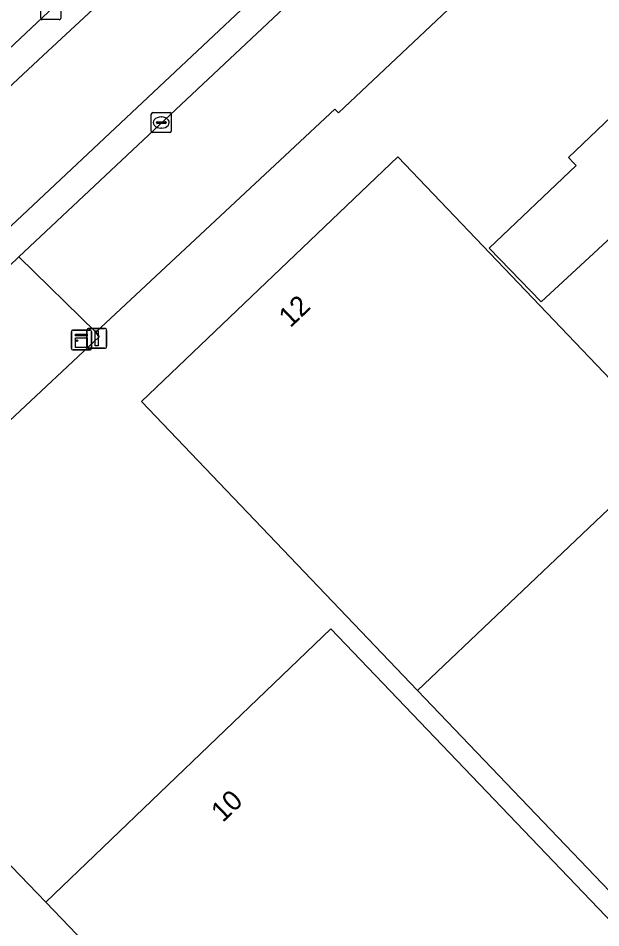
# Model space of a CAD drawing. Extents: x 156702 to 158052, y 387630 to 388992.
# Drawn here: x 157464.96 to 157494.17, y 388162.07 to 388207.72 of the extents above; entities that cross this region are included whole.
import ezdxf

# ---------------------------------------------------------------- set-up
doc = ezdxf.new("R2010")
doc.units = 0
for name, color, linetype in [('IMGEO_Erf', 7, 'Continuous'), ('IMGEO_Hek', 7, 'Continuous'), ('IMGEO_Kast', 7, 'Continuous'), ('IMGEO_Kolk', 7, 'Continuous'), ('IMGEO_Lichtmast', 7, 'Continuous'), ('IMGEO_Pand', 7, 'Continuous'), ('IMGEO_Pand_nummerreeks', 7, 'Continuous'), ('IMGEO_Rijbaan_lokaal_gesloten', 7, 'Continuous'), ('IMGEO_Rijbaan_lokaal_open', 7, 'Continuous'), ('IMGEO_Voetpad_open', 7, 'Continuous')]:
    doc.layers.add(name, color=color, linetype=linetype)

msp = doc.modelspace()

# ---------------------------------------------------------------- linework, layer by layer
at = {"layer": 'IMGEO_Erf'}
for points in [[(157493.249, 388214.823), (157491.107, 388212.731), (157491.239, 388212.61), (157490.267, 388211.711), (157481.015, 388202.978), (157480.83, 388203.161), (157468.85, 388191.959), (157469.027, 388191.734), (157464.53, 388187.517), (157456.336, 388179.654), (157444.998, 388168.465), (157439.451, 388162.839), (157439.425, 388162.812), (157437.029, 388160.17), (157418.031, 388136.851), (157411.021, 388128.098), (157365.224, 388071.291), (157364.694, 388070.576)], [(157476.28, 388124.152), (157481.047, 388128.674), (157480.905, 388128.823), (157476.493, 388133.467), (157471.791, 388128.979), (157451.715, 388150.016), (157448.263, 388153.633), (157448.493, 388153.846), (157449.204, 388153.057), (157458.673, 388162.071), (157463.312, 388166.487), (157466.344, 388163.359), (157480.637, 388177.073), (157500, 388156.83), (157501.636, 388155.12), (157500, 388153.555), (157487.337, 388141.438), (157490.596, 388137.903), (157490.681, 388137.812), (157500, 388146.653), (157500.108, 388146.755), (157518.703, 388127.151), (157515.079, 388123.707)]]:
    msp.add_lwpolyline(points, dxfattribs=at)
for points in [[(157488.581, 388196.18), (157492.946, 388200.325), (157492.805, 388200.472), (157492.559, 388200.73), (157497.95, 388205.877), (157498.776, 388206.652), (157498.539, 388206.882), (157498.842, 388207.194), (157499.066, 388206.956), (157500, 388205.982), (157501.22, 388204.709), (157501.944, 388205.424), (157505.114, 388202.11), (157504.363, 388201.391), (157504.614, 388201.15), (157504.304, 388200.853), (157504.065, 388201.071), (157500, 388197.183), (157497.881, 388195.157), (157495.586, 388197.557), (157491.188, 388193.485)], [(157484.988, 388173.986), (157471.144, 388188.483), (157483.999, 388200.768), (157497.875, 388186.237), (157506.134, 388177.588), (157510.546, 388181.925), (157509.774, 388182.729), (157508.011, 388184.565), (157513.402, 388189.742), (157514.203, 388190.488), (157513.96, 388190.739), (157514.273, 388191.043), (157517.53, 388187.625), (157519.196, 388185.877), (157520.876, 388184.113), (157524.129, 388180.703), (157523.825, 388180.41), (157523.58, 388180.647), (157517.391, 388174.728), (157518.179, 388173.904), (157513.723, 388169.641), (157518.661, 388164.47), (157505.799, 388152.193), (157495.362, 388163.123)]]:
    msp.add_lwpolyline(points, close=True, dxfattribs=at)
at = {"layer": 'IMGEO_Hek'}
msp.add_lwpolyline([(157468.85, 388191.959), (157480.83, 388203.161), (157481.015, 388202.978), (157490.267, 388211.711)], dxfattribs=at)
at = {"layer": 'IMGEO_Kast'}
for p, q in [((157467.631, 388191.147), (157467.631, 388191.988)), ((157467.631, 388191.988), (157467.631, 388191.147)), ((157467.706, 388192.072), (157468.547, 388192.072)), ((157468.547, 388192.072), (157467.706, 388192.072)), ((157468.631, 388191.997), (157468.631, 388191.156)), ((157468.631, 388191.156), (157468.631, 388191.997)), ((157468.556, 388191.072), (157467.715, 388191.072)), ((157467.715, 388191.072), (157468.556, 388191.072))]:
    msp.add_line(p, q, dxfattribs=at)
for points in [[(157467.826, 388191.862), (157468.426, 388191.862), (157468.426, 388191.777), (157467.826, 388191.777), (157467.826, 388191.862)], [(157467.826, 388191.687), (157468.426, 388191.687), (157468.426, 388191.198), (157467.826, 388191.198), (157467.826, 388191.687)]]:
    msp.add_lwpolyline(points, dxfattribs=at)
msp.add_circle((157467.91, 388191.536), 0.0377, dxfattribs=at)
for centre, start, end in [((157467.709, 388191.994), 92.4484, 184.2845), ((157467.709, 388191.994), 92.4484, 184.2845), ((157468.553, 388191.994), 2.4484, 94.2845), ((157468.553, 388191.994), 2.4484, 94.2845), ((157467.709, 388191.15), 182.4484, 274.2845), ((157467.709, 388191.15), 182.4484, 274.2845), ((157468.553, 388191.15), 272.4484, 4.2845), ((157468.553, 388191.15), 272.4484, 4.2845)]:
    msp.add_arc(centre, 0.0779, start, end, dxfattribs=at)
at = {"layer": 'IMGEO_Kolk'}
for p, q in [((157466.094, 388207.724), (157466.094, 388208.576)), ((157467.095, 388208.576), (157467.095, 388207.724)), ((157467.021, 388207.65), (157466.169, 388207.65)), ((157471.633, 388202.06), (157471.633, 388202.912)), ((157471.708, 388202.986), (157472.56, 388202.986)), ((157472.121, 388202.766), (157472.146, 388202.766)), ((157472.634, 388202.912), (157472.634, 388202.06)), ((157471.892, 388202.48), (157471.892, 388202.492)), ((157472.33, 388202.443), (157471.932, 388202.443)), ((157471.935, 388202.529), (157472.333, 388202.529)), ((157472.376, 388202.492), (157472.376, 388202.48)), ((157472.56, 388201.986), (157471.708, 388201.986)), ((157472.144, 388202.206), (157472.119, 388202.206))]:
    msp.add_line(p, q, dxfattribs=at)
for points in [[(157466.094, 388207.724), (157466.094, 388208.576)], [(157467.095, 388208.576), (157467.095, 388207.724)], [(157467.021, 388207.65), (157466.169, 388207.65)], [(157471.633, 388202.06), (157471.633, 388202.912)], [(157471.708, 388202.986), (157472.56, 388202.986)], [(157472.634, 388202.912), (157472.634, 388202.06)], [(157472.56, 388201.986), (157471.708, 388201.986)]]:
    msp.add_lwpolyline(points, dxfattribs=at)
for centre, radius, start, end in [((157466.171, 388207.726), 0.0765, 181.552, 268.448), ((157466.171, 388207.726), 0.0765, 181.552, 268.448), ((157467.019, 388207.726), 0.0765, 271.552, 358.448), ((157467.019, 388207.726), 0.0765, 271.552, 358.448), ((157471.71, 388202.91), 0.0765, 91.552, 178.448), ((157471.71, 388202.91), 0.0765, 91.552, 178.448), ((157472.558, 388202.91), 0.0765, 1.552, 88.448), ((157472.558, 388202.91), 0.0765, 1.552, 88.448), ((157471.932, 388202.489), 0.0403, 85.8775, 175.7526), ((157471.929, 388202.479), 0.0366, 178.938, 274.7102), ((157472.333, 388202.486), 0.043, 264.8664, 352.4533), ((157472.337, 388202.491), 0.0386, 1.7309, 96.639), ((157471.71, 388202.062), 0.0765, 181.552, 268.448), ((157471.71, 388202.062), 0.0765, 181.552, 268.448), ((157472.558, 388202.062), 0.0765, 271.552, 358.448), ((157472.558, 388202.062), 0.0765, 271.552, 358.448)]:
    msp.add_arc(centre, radius, start, end, dxfattribs=at)
for centre, major_axis, ratio, start_param, end_param in [((157472.12, 388202.486), (-0.387, 0.002), 0.722429, 4.712389, 7.853982), ((157472.145, 388202.486), (-0.39, 0.002), 0.717154, 1.570796, 4.712389)]:
    msp.add_ellipse(centre, major_axis=major_axis, ratio=ratio, start_param=start_param, end_param=end_param, dxfattribs=at)
at = {"layer": 'IMGEO_Lichtmast'}
for p, q in [((157468.405, 388191.258), (157468.405, 388192.058)), ((157468.405, 388192.058), (157468.405, 388191.258)), ((157468.505, 388192.158), (157469.295, 388192.158)), ((157469.295, 388192.158), (157468.505, 388192.158)), ((157469.395, 388192.058), (157469.395, 388191.258)), ((157469.395, 388191.258), (157469.395, 388192.058)), ((157469.295, 388191.158), (157468.505, 388191.158)), ((157468.505, 388191.158), (157469.295, 388191.158))]:
    msp.add_line(p, q, dxfattribs=at)
msp.add_lwpolyline([(157468.825, 388192.033), (157468.975, 388192.033), (157468.975, 388191.283), (157468.825, 388191.283), (157468.825, 388192.033)], dxfattribs=at)
for centre, start, end in [((157468.505, 388192.058), 90, 180), ((157468.505, 388192.058), 90, 180), ((157469.295, 388192.058), 0, 90), ((157469.295, 388192.058), 360, 90), ((157468.505, 388191.258), 180, 270), ((157468.505, 388191.258), 180, 270), ((157469.295, 388191.258), 270, 0), ((157469.295, 388191.258), 270, 0)]:
    msp.add_arc(centre, 0.1, start, end, dxfattribs=at)
at = {"layer": 'IMGEO_Pand'}
for points in [[(157491.188, 388193.485), (157495.586, 388197.557), (157497.881, 388195.157), (157500, 388197.183), (157504.065, 388201.071), (157504.304, 388200.853), (157504.614, 388201.15), (157504.363, 388201.391), (157505.114, 388202.11), (157501.944, 388205.424), (157501.22, 388204.709), (157500, 388205.982), (157499.066, 388206.956), (157498.842, 388207.194), (157498.539, 388206.882), (157498.776, 388206.652), (157497.95, 388205.877), (157492.559, 388200.73), (157492.805, 388200.472), (157492.946, 388200.325), (157488.581, 388196.18)], [(157483.999, 388200.768), (157471.144, 388188.483), (157484.988, 388173.986), (157497.875, 388186.237)], [(157508.232, 388175.392), (157506.134, 388177.588), (157497.875, 388186.237), (157484.988, 388173.986), (157495.362, 388163.123), (157500, 388167.544)], [(157487.337, 388141.438), (157500, 388153.555), (157501.636, 388155.12), (157500, 388156.83), (157480.637, 388177.073), (157466.344, 388163.359)], [(157487.337, 388141.438), (157466.344, 388163.359), (157463.312, 388166.487), (157458.673, 388162.071), (157449.204, 388153.057), (157448.493, 388153.846), (157448.263, 388153.633), (157451.715, 388150.016), (157471.791, 388128.979), (157476.493, 388133.467), (157480.905, 388128.823), (157490.596, 388137.903)]]:
    msp.add_lwpolyline(points, close=True, dxfattribs=at)
at = {"layer": 'IMGEO_Rijbaan_lokaal_gesloten'}
for points in [[(157523.657, 388263.239), (157519.096, 388257.304), (157518.699, 388257.179), (157487.432, 388227.724), (157480.113, 388220.87), (157466.756, 388208.315), (157454.801, 388197.046), (157444.911, 388187.668), (157443.597, 388186.422), (157441.773, 388184.676)], [(157372.577, 388099.512), (157397.82, 388130.747), (157409.349, 388145.114), (157418.054, 388155.99), (157428.31, 388168.424), (157433.998, 388174.762), (157442.081, 388182.987), (157451.011, 388191.483), (157458.709, 388198.857), (157466.448, 388206.061), (157472.586, 388211.776), (157482.524, 388221.195), (157508.983, 388245.953), (157519.658, 388255.905)], [(157519.658, 388255.905), (157508.983, 388245.953), (157482.524, 388221.195), (157472.586, 388211.776), (157466.448, 388206.061), (157458.709, 388198.857), (157451.011, 388191.483), (157442.081, 388182.987), (157433.998, 388174.762), (157428.31, 388168.424), (157418.054, 388155.99), (157409.349, 388145.114), (157397.82, 388130.747), (157372.577, 388099.512)], [(157441.766, 388173.495), (157445.382, 388177.09), (157464.923, 388195.684), (157464.997, 388195.754), (157486.423, 388215.896), (157487.488, 388216.939), (157486.56, 388217.944), (157464.339, 388197.057), (157445.628, 388179.257), (157440.454, 388174.149), (157437.14, 388170.615), (157432.703, 388165.68), (157427.336, 388159.248), (157360.67, 388076.338), (157361.788, 388075.495), (157362.018, 388075.78), (157405.894, 388130.347)], [(157361.788, 388075.495), (157360.67, 388076.338), (157427.336, 388159.248), (157432.703, 388165.68), (157437.14, 388170.615), (157440.454, 388174.149), (157445.628, 388179.257), (157464.339, 388197.057), (157486.56, 388217.944)]]:
    msp.add_lwpolyline(points, dxfattribs=at)
at = {"layer": 'IMGEO_Rijbaan_lokaal_open'}
msp.add_lwpolyline([(157453.889, 388200.705), (157454.714, 388199.862), (157453.378, 388198.514), (157454.801, 388197.046), (157466.756, 388208.315), (157465.321, 388209.774), (157463.965, 388208.467), (157463.105, 388209.35)], close=True, dxfattribs=at)
at = {"layer": 'IMGEO_Voetpad_open'}
msp.add_lwpolyline([(157486.423, 388215.896), (157464.997, 388195.754), (157468.85, 388191.959), (157480.83, 388203.161), (157481.015, 388202.978), (157490.267, 388211.711)], close=True, dxfattribs=at)
msp.add_lwpolyline([(157464.06, 388191.374), (157462.396, 388189.765), (157453.031, 388180.868), (157454.284, 388179.53), (157455.428, 388180.623), (157456.336, 388179.654), (157464.53, 388187.517), (157469.027, 388191.734), (157468.85, 388191.959), (157464.997, 388195.754), (157464.923, 388195.684)], dxfattribs=at)

# ---------------------------------------------------------------- texts
at = {"layer": 'IMGEO_Pand_nummerreeks'}
for s, rotation, p in [('12', 43.6995, (157478.607, 388192.157)), ('10', 43.8159, (157475.22, 388167.329))]:
    msp.add_text(s, height=1, rotation=rotation, dxfattribs=at).set_placement(p)

doc.saveas('drawing.dxf')
